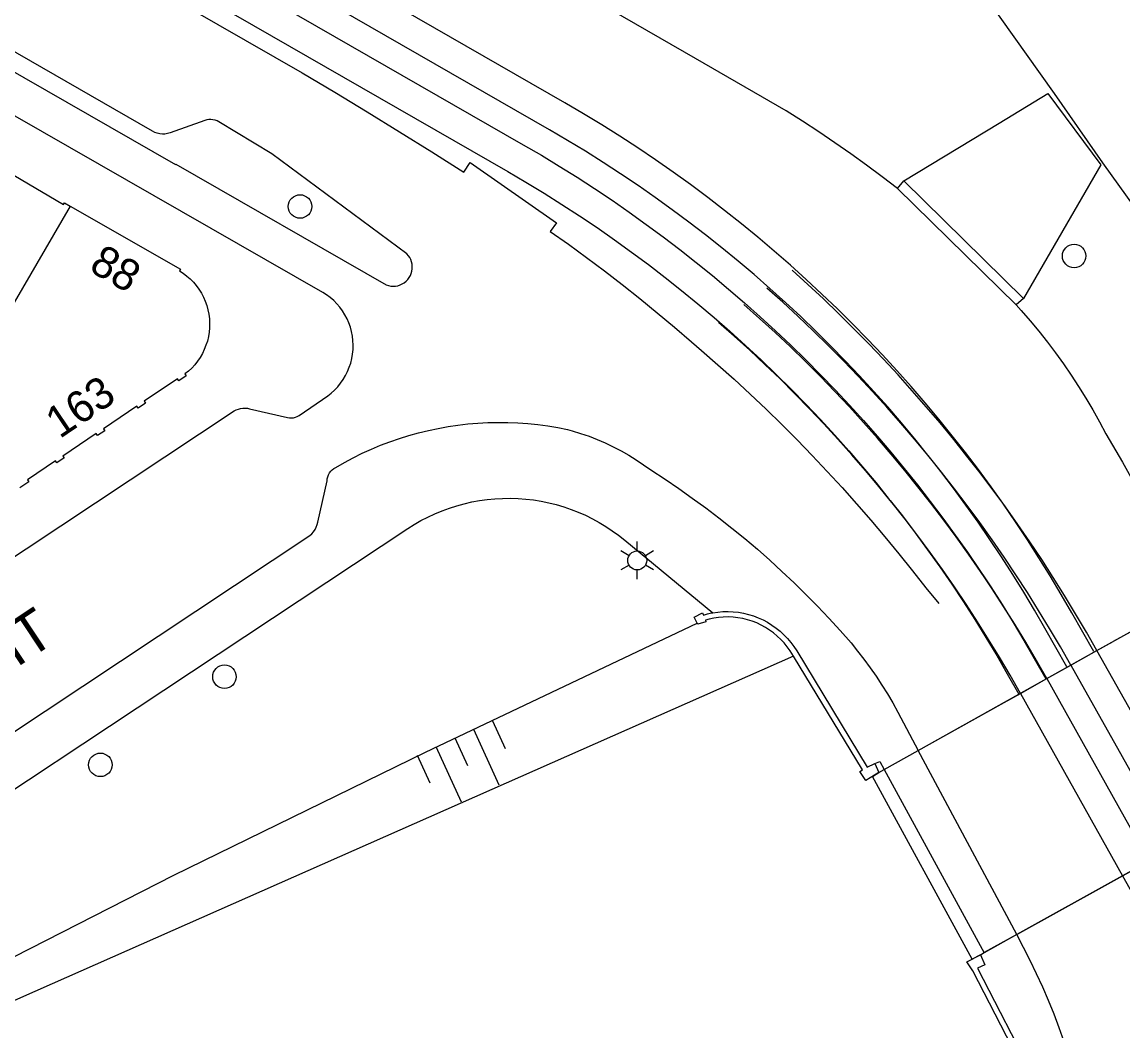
# Model space of a CAD drawing. Extents: x 122462 to 123306, y 485548 to 486417.
# Drawn here: x 123029.5 to 123082, y 486318.1 to 486366.2 of the extents above; entities that cross this region are included whole.
import ezdxf

# ---------------------------------------------------------------- set-up
doc = ezdxf.new("R2010")
doc.units = 0
for name, color, linetype in [('Level 1', 7, 'Continuous'), ('Level 15', 7, 'Continuous'), ('Level 16', 7, 'Continuous'), ('Level 17', 7, 'Continuous'), ('Level 19', 7, 'Continuous'), ('Level 21', 7, 'Continuous'), ('Level 23', 7, 'Continuous'), ('Level 37', 7, 'Continuous'), ('Level 4', 7, 'Continuous'), ('Level 50', 7, 'Continuous'), ('Level 53', 7, 'Continuous'), ('Level 57', 7, 'Continuous'), ('Level 58', 7, 'Continuous'), ('Level 59', 7, 'Continuous')]:
    doc.layers.add(name, color=color, linetype=linetype)

msp = doc.modelspace()

# ---------------------------------------------------------------- linework, layer by layer
at = {"layer": 'Level 1'}
for points in [[(123026.143, 486360.651), (123031.504, 486357.493), (123031.553, 486357.579), (123031.83, 486357.42)], [(123031.83, 486357.42), (123037.08, 486354.42), (123037.031, 486354.334), (123037.211, 486354.217), (123037.382, 486354.086), (123037.543, 486353.944), (123037.693, 486353.791), (123037.832, 486353.627), (123037.959, 486353.454), (123038.073, 486353.272), (123038.173, 486353.082), (123038.26, 486352.885), (123038.332, 486352.683), (123038.389, 486352.476), (123038.431, 486352.265), (123038.458, 486352.052), (123038.469, 486351.838), (123038.465, 486351.623), (123038.445, 486351.409), (123038.41, 486351.197), (123038.36, 486350.988), (123038.295, 486350.784), (123038.215, 486350.584), (123038.121, 486350.391), (123038.013, 486350.205), (123037.892, 486350.028), (123037.759, 486349.859), (123037.614, 486349.701), (123037.457, 486349.554), (123037.291, 486349.418), (123037.35, 486349.329), (123037.002, 486349.095), (123036.94, 486349.187), (123035.348, 486348.116), (123035.41, 486348.024), (123035.061, 486347.79), (123035, 486347.881), (123033.407, 486346.81), (123033.469, 486346.718), (123033.122, 486346.484), (123033.06, 486346.576), (123031.476, 486345.51), (123031.538, 486345.418), (123031.19, 486345.184), (123031.129, 486345.275), (123029.794, 486344.377), (123029.855, 486344.286), (123029.43, 486344.001)]]:
    msp.add_lwpolyline(points, dxfattribs=at)
at = {"layer": 'Level 15'}
msp.add_line((123070.17, 486330.856), (123070.359, 486330.438), dxfattribs=at)
for points in [[(123061.708, 486337.549), (123061.552, 486337.838), (123061.964, 486338.041), (123062, 486337.934), (123062.199, 486337.988), (123062.322, 486338.016), (123062.445, 486338.041)], [(123066.296, 486335.971), (123066.133, 486336.233), (123065.998, 486336.423), (123065.85, 486336.604), (123065.691, 486336.774), (123065.522, 486336.935), (123065.343, 486337.083), (123065.154, 486337.221), (123064.957, 486337.345), (123064.752, 486337.457), (123064.54, 486337.555), (123064.323, 486337.639), (123064.101, 486337.709), (123063.874, 486337.764), (123063.645, 486337.805), (123063.413, 486337.831), (123063.18, 486337.842), (123062.947, 486337.837), (123062.714, 486337.818), (123062.49, 486337.785), (123062.269, 486337.738), (123062.095, 486337.691), (123062.108, 486337.618), (123061.739, 486337.492), (123061.708, 486337.549)], [(123062.445, 486338.041), (123062.688, 486338.077), (123062.933, 486338.097), (123063.179, 486338.102), (123063.425, 486338.091), (123063.67, 486338.064), (123063.912, 486338.022), (123064.151, 486337.965), (123064.387, 486337.892), (123064.617, 486337.805), (123064.841, 486337.703), (123065.058, 486337.587), (123065.267, 486337.458), (123065.468, 486337.316), (123065.659, 486337.161), (123065.84, 486336.994), (123066.01, 486336.816), (123066.168, 486336.628), (123066.314, 486336.43), (123066.447, 486336.223), (123069.808, 486330.692), (123070.17, 486330.856)], [(123070.359, 486330.438), (123069.737, 486330.044), (123069.452, 486330.487), (123069.584, 486330.561), (123066.296, 486335.971)], [(123077.508, 486315.809), (123074.847, 486320.976), (123074.554, 486321.407), (123075.198, 486321.748)], [(123075.198, 486321.748), (123075.417, 486321.276), (123075.068, 486321.114), (123077.752, 486315.902)]]:
    msp.add_lwpolyline(points, dxfattribs=at)
at = {"layer": 'Level 16'}
for p, q in [((123070.611, 486330.579), (123072.233, 486331.484)), ((123070.359, 486330.438), (123070.611, 486330.579)), ((123076.935, 486322.712), (123085.644, 486327.556))]:
    msp.add_line(p, q, dxfattribs=at)
msp.add_lwpolyline([(123066.296, 486335.971), (123029.457, 486319.699), (123002.431, 486307.692), (122996.307, 486305.098), (122991.016, 486302.666)], dxfattribs=at)
at = {"layer": 'Level 17'}
for p, q in [((123071.246, 486358.256), (123071.55, 486358.62)), ((123077.251, 486353.011), (123071.55, 486358.62)), ((123076.905, 486352.713), (123071.246, 486358.256)), ((123077.251, 486353.011), (123076.905, 486352.713)), ((123080.754, 486336.238), (123085.5, 486338.886)), ((123085.5, 486338.886), (123081.522, 486336.666)), ((123080.754, 486336.238), (123081.522, 486336.666)), ((123072.233, 486331.484), (123080.754, 486336.238)), ((123079.509, 486335.544), (123080.754, 486336.238)), ((123078.361, 486334.903), (123079.509, 486335.544)), ((123077.104, 486334.202), (123078.361, 486334.903)), ((123070.611, 486330.579), (123072.233, 486331.484)), ((123076.935, 486322.712), (123072.233, 486331.484)), ((123083.227, 486326.211), (123081.968, 486325.511)), ((123081.968, 486325.511), (123076.935, 486322.712)), ((123076.935, 486322.712), (123075.379, 486321.849)), ((123076.935, 486322.712), (123075.38, 486321.847)), ((123075.198, 486321.748), (123075.379, 486321.849))]:
    msp.add_line(p, q, dxfattribs=at)
for points in [[(123071.246, 486358.256), (123070.513, 486358.818), (123069.771, 486359.37), (123069.02, 486359.909), (123068.262, 486360.437), (123067.495, 486360.953), (123066.72, 486361.458), (123065.938, 486361.95), (123061.617, 486364.456), (123017.983, 486389.558), (122982.139, 486410.179), (122982.051, 486410.237), (122981.972, 486410.307), (122981.903, 486410.386), (122981.844, 486410.473), (122981.798, 486410.568), (122979.986, 486414.973), (122979.94, 486415.068), (122979.881, 486415.155), (122979.812, 486415.234), (122979.733, 486415.304), (122979.645, 486415.362), (122976.865, 486416.958)], [(123013.204, 486380.779), (123042.881, 486363.771), (123044.434, 486362.844), (123045.98, 486361.906), (123047.52, 486360.957), (123049.052, 486359.997), (123050.578, 486359.026), (123050.88, 486359.492), (123054.998, 486356.619), (123054.693, 486356.214), (123055.565, 486355.597), (123056.429, 486354.969), (123057.284, 486354.329), (123058.131, 486353.677), (123058.969, 486353.014), (123059.797, 486352.34), (123060.617, 486351.654), (123061.427, 486350.958), (123061.912, 486350.543), (123062.695, 486349.859), (123063.468, 486349.164), (123064.232, 486348.459), (123064.986, 486347.743), (123065.73, 486347.017), (123066.465, 486346.281), (123067.189, 486345.535), (123067.903, 486344.779), (123068.606, 486344.013), (123069.299, 486343.238), (123069.981, 486342.453), (123070.653, 486341.66), (123071.313, 486340.857), (123071.963, 486340.045), (123072.601, 486339.224), (123073.223, 486338.481)], [(123009.961, 486374.823), (123036.847, 486359.398), (123036.858, 486359.416), (123046.88, 486353.668), (123046.987, 486353.632), (123047.098, 486353.609), (123047.211, 486353.6)], [(123016.452, 486332.286), (123039.643, 486347.657), (123039.739, 486347.706), (123039.841, 486347.745), (123039.946, 486347.773), (123040.053, 486347.789), (123040.161, 486347.793), (123040.269, 486347.785), (123040.376, 486347.766), (123042.175, 486347.341), (123042.27, 486347.325), (123042.367, 486347.323), (123042.463, 486347.334), (123042.557, 486347.358), (123042.646, 486347.394), (123042.73, 486347.443), (123044.098, 486348.374), (123044.268, 486348.508), (123044.427, 486348.654), (123044.575, 486348.812), (123044.711, 486348.98), (123044.835, 486349.157), (123044.946, 486349.343), (123045.042, 486349.536), (123045.125, 486349.736), (123045.192, 486349.942), (123045.245, 486350.151), (123045.281, 486350.364), (123045.303, 486350.58), (123045.308, 486350.796), (123045.298, 486351.012), (123045.272, 486351.226), (123045.231, 486351.439), (123045.174, 486351.647), (123045.102, 486351.851), (123045.015, 486352.049), (123044.914, 486352.24), (123044.8, 486352.424), (123044.672, 486352.598), (123044.532, 486352.763), (123044.38, 486352.917), (123044.218, 486353.06), (123044.045, 486353.19), (123043.864, 486353.308), (123009.097, 486373.235)], [(123047.211, 486353.6), (123047.324, 486353.606), (123047.436, 486353.626), (123047.544, 486353.659), (123047.647, 486353.706), (123047.744, 486353.765), (123047.832, 486353.836), (123047.911, 486353.917), (123047.979, 486354.008), (123048.035, 486354.106), (123048.079, 486354.211), (123048.109, 486354.32), (123048.125, 486354.432), (123048.127, 486354.545), (123048.115, 486354.658), (123048.09, 486354.764), (123048.052, 486354.866), (123048.003, 486354.963), (123047.943, 486355.053), (123047.872, 486355.136), (123041.426, 486359.902), (123038.909, 486361.429), (123038.82, 486361.475), (123038.726, 486361.509), (123038.628, 486361.531), (123038.528, 486361.54), (123038.428, 486361.537), (123038.329, 486361.522), (123038.233, 486361.494), (123036.58, 486360.905), (123036.461, 486360.871), (123036.34, 486360.851), (123036.216, 486360.847), (123036.094, 486360.858), (123035.973, 486360.884), (123035.857, 486360.925), (123035.746, 486360.98), (123028.131, 486365.353)], [(123071.55, 486358.62), (123076.094, 486361.375), (123078.41, 486362.788), (123080.938, 486359.387), (123077.251, 486353.011)], [(123076.905, 486352.713), (123077.15, 486352.441), (123077.575, 486351.951), (123077.989, 486351.451), (123078.392, 486350.942), (123078.783, 486350.424), (123079.162, 486349.898), (123079.528, 486349.362), (123079.882, 486348.819), (123080.224, 486348.267), (123080.553, 486347.708), (123080.869, 486347.141), (123081.172, 486346.567), (123081.972, 486345.212), (123085.5, 486338.886)], [(123008.933, 486318.969), (123043.236, 486341.718), (123043.333, 486341.803), (123043.419, 486341.899), (123043.493, 486342.005), (123043.553, 486342.119), (123043.599, 486342.24), (123043.63, 486342.365), (123044.064, 486344.33), (123044.077, 486344.428), (123044.101, 486344.524), (123044.138, 486344.616), (123044.186, 486344.702), (123044.245, 486344.782), (123044.314, 486344.853), (123044.391, 486344.915), (123044.475, 486344.967), (123044.89, 486345.204), (123045.311, 486345.428), (123045.74, 486345.639), (123046.175, 486345.837), (123046.615, 486346.021), (123047.062, 486346.191), (123047.513, 486346.347), (123047.969, 486346.488), (123048.429, 486346.616), (123048.893, 486346.729), (123049.361, 486346.828), (123049.831, 486346.912), (123050.303, 486346.982), (123050.778, 486347.037), (123051.254, 486347.077), (123051.731, 486347.102), (123052.208, 486347.112), (123052.686, 486347.107), (123053.163, 486347.088), (123053.639, 486347.054), (123054.114, 486347.005), (123054.587, 486346.941), (123055.059, 486346.862), (123055.527, 486346.769), (123055.748, 486346.709), (123056.15, 486346.588), (123056.548, 486346.451), (123056.94, 486346.3), (123057.326, 486346.135), (123057.706, 486345.955), (123058.079, 486345.761), (123058.444, 486345.554), (123058.801, 486345.332), (123059.15, 486345.098), (123059.49, 486344.851), (123060.173, 486344.406), (123060.826, 486343.963), (123061.472, 486343.508), (123062.109, 486343.042), (123062.737, 486342.565), (123063.357, 486342.076), (123063.968, 486341.576), (123064.57, 486341.065), (123065.162, 486340.544), (123065.745, 486340.011), (123066.319, 486339.469), (123066.882, 486338.916), (123067.436, 486338.353), (123067.979, 486337.78), (123068.512, 486337.198), (123069.034, 486336.606), (123069.348, 486336.22), (123069.652, 486335.826), (123069.947, 486335.424), (123070.231, 486335.015), (123070.505, 486334.599), (123070.768, 486334.177), (123071.02, 486333.747), (123071.262, 486333.312), (123072.233, 486331.484)], [(123014.326, 486319.823), (123047.907, 486342.052), (123048.22, 486342.249), (123048.54, 486342.434), (123048.868, 486342.604), (123049.204, 486342.76), (123049.545, 486342.902), (123049.892, 486343.029), (123050.244, 486343.141), (123050.601, 486343.238), (123050.962, 486343.32), (123051.325, 486343.387), (123051.692, 486343.438), (123052.06, 486343.473), (123052.429, 486343.493), (123052.799, 486343.497), (123053.168, 486343.486), (123053.537, 486343.458), (123053.904, 486343.415), (123054.269, 486343.357), (123054.631, 486343.283), (123054.99, 486343.193), (123055.345, 486343.089), (123055.695, 486342.969), (123056.039, 486342.835), (123056.378, 486342.686), (123056.71, 486342.523), (123057.034, 486342.347), (123057.351, 486342.156), (123057.659, 486341.952), (123057.959, 486341.735), (123058.249, 486341.506), (123062.445, 486338.041)], [(123072.233, 486331.484), (123076.339, 486333.775), (123077.104, 486334.202)], [(123086.707, 486296.282), (123079.418, 486316.941), (123079.195, 486317.603), (123078.958, 486318.261), (123078.708, 486318.914), (123078.445, 486319.562), (123078.169, 486320.204), (123077.88, 486320.84), (123077.577, 486321.47), (123077.262, 486322.094), (123076.935, 486322.712)]]:
    msp.add_lwpolyline(points, dxfattribs=at)
at = {"layer": 'Level 19'}
msp.add_lwpolyline([(123016.618, 486315.649), (123028.372, 486321.265), (123036.767, 486325.536), (123048.763, 486331.404), (123061.708, 486337.549)], dxfattribs=at)
at = {"layer": 'Level 21'}
msp.add_line((123070.611, 486330.579), (123075.38, 486321.847), dxfattribs=at)
for points in [[(123070.17, 486330.856), (123070.402, 486330.961), (123070.611, 486330.579)], [(123075.38, 486321.847), (123075.198, 486321.748), (123074.807, 486321.541), (123070.053, 486330.244), (123070.359, 486330.438), (123070.611, 486330.579)]]:
    msp.add_lwpolyline(points, dxfattribs=at)
at = {"layer": 'Level 23'}
msp.add_lwpolyline([(123088.001, 486349.781), (123081.029, 486359.472), (123078.737, 486362.776), (123072.89, 486371.01)], dxfattribs=at)
at = {"layer": 'Level 37'}
for p, q in [((123085.644, 486327.556), (123080.754, 486336.238)), ((123079.509, 486335.543), (123079.509, 486335.544)), ((123079.509, 486335.543), (123084.389, 486326.858)), ((123078.361, 486334.903), (123083.227, 486326.211)), ((123077.104, 486334.201), (123077.104, 486334.202)), ((123077.104, 486334.201), (123081.968, 486325.511))]:
    msp.add_line(p, q, dxfattribs=at)
for points in [[(122951.816, 486416.958), (123052.678, 486359.058), (123053.545, 486358.552), (123054.404, 486358.031), (123055.255, 486357.497), (123056.097, 486356.95), (123056.931, 486356.39), (123057.756, 486355.816), (123058.571, 486355.23), (123059.378, 486354.631), (123060.175, 486354.02), (123060.962, 486353.396), (123061.739, 486352.759), (123062.506, 486352.111), (123063.263, 486351.451), (123064.01, 486350.779), (123064.746, 486350.095), (123065.471, 486349.4), (123066.185, 486348.693), (123066.888, 486347.975), (123067.579, 486347.247), (123068.259, 486346.508), (123068.927, 486345.758), (123069.584, 486344.997), (123070.228, 486344.227), (123070.86, 486343.446), (123070.9, 486343.395)], [(122954.79, 486416.958), (123053.415, 486360.342), (123054.277, 486359.838), (123055.131, 486359.322), (123055.977, 486358.792), (123056.815, 486358.249), (123057.645, 486357.694), (123058.466, 486357.126), (123059.279, 486356.546), (123060.082, 486355.953), (123060.876, 486355.349), (123061.661, 486354.732), (123062.437, 486354.103), (123063.203, 486353.463), (123063.959, 486352.811), (123064.705, 486352.147), (123065.44, 486351.472), (123066.166, 486350.786), (123066.881, 486350.089), (123067.585, 486349.382), (123068.278, 486348.663), (123068.96, 486347.934), (123069.631, 486347.195), (123070.291, 486346.446), (123070.939, 486345.687), (123071.575, 486344.917), (123072.2, 486344.139), (123072.813, 486343.351), (123073.414, 486342.553), (123074.002, 486341.747), (123074.578, 486340.931), (123075.142, 486340.107), (123075.44, 486339.657)], [(123073.032, 486345.133), (123072.701, 486345.555), (123072.074, 486346.329), (123071.435, 486347.094), (123070.783, 486347.848), (123070.12, 486348.592), (123069.446, 486349.326), (123068.76, 486350.049), (123068.063, 486350.761), (123067.355, 486351.462), (123066.635, 486352.151), (123065.905, 486352.83), (123065.165, 486353.497), (123064.414, 486354.152), (123063.653, 486354.795), (123062.882, 486355.427), (123062.101, 486356.046), (123061.311, 486356.653), (123060.511, 486357.247), (123059.702, 486357.829), (123058.883, 486358.398), (123058.056, 486358.954), (123057.221, 486359.497), (123056.377, 486360.027), (123055.525, 486360.544), (123054.664, 486361.047), (122957.327, 486416.958)], [(123076.184, 486343.371), (123075.708, 486344.04), (123075.104, 486344.862), (123074.488, 486345.675), (123073.858, 486346.477), (123073.217, 486347.269), (123072.562, 486348.052), (123071.896, 486348.824), (123071.218, 486349.585), (123070.528, 486350.336), (123069.826, 486351.076), (123069.112, 486351.804), (123068.387, 486352.522), (123067.651, 486353.228), (123066.904, 486353.922), (123066.147, 486354.604), (123065.378, 486355.275), (123064.6, 486355.933), (123063.811, 486356.579), (123063.012, 486357.213), (123062.203, 486357.834), (123061.384, 486358.442), (123060.556, 486359.037), (123059.719, 486359.62), (123058.873, 486360.189), (123058.018, 486360.744), (123057.154, 486361.287), (123056.282, 486361.815), (123055.402, 486362.33), (122960.298, 486416.958)], [(123076.184, 486343.371), (123075.796, 486343.9), (123075.185, 486344.71), (123074.561, 486345.511), (123073.927, 486346.303), (123073.281, 486347.085), (123072.623, 486347.858), (123071.955, 486348.622), (123071.275, 486349.376), (123070.585, 486350.119), (123069.884, 486350.853), (123069.172, 486351.576), (123068.45, 486352.29), (123067.718, 486352.992), (123066.976, 486353.684), (123066.223, 486354.365)], [(123073.032, 486345.133), (123072.71, 486345.533), (123072.065, 486346.308), (123071.41, 486347.075), (123070.744, 486347.831), (123070.066, 486348.578), (123069.378, 486349.314), (123068.678, 486350.041), (123067.969, 486350.757), (123067.248, 486351.463), (123066.518, 486352.158), (123065.777, 486352.842), (123065.027, 486353.515)], [(123075.44, 486339.657), (123075.199, 486340.016), (123074.628, 486340.84), (123074.045, 486341.655), (123073.45, 486342.462), (123072.843, 486343.259), (123072.224, 486344.048), (123071.593, 486344.827), (123070.951, 486345.596), (123070.298, 486346.356), (123069.633, 486347.107), (123068.957, 486347.847), (123068.27, 486348.577), (123067.573, 486349.297), (123066.865, 486350.006), (123066.146, 486350.705), (123065.417, 486351.392), (123064.678, 486352.069), (123063.929, 486352.735)], [(123070.9, 486343.395), (123070.367, 486344.051), (123069.727, 486344.814), (123069.075, 486345.567), (123068.412, 486346.31), (123067.738, 486347.043), (123067.053, 486347.766), (123066.357, 486348.478), (123065.651, 486349.18), (123064.934, 486349.871), (123064.206, 486350.551), (123063.469, 486351.22), (123062.721, 486351.878)], [(123079.509, 486335.544), (123079.011, 486336.42), (123078.499, 486337.289), (123077.976, 486338.151), (123077.439, 486339.004), (123076.89, 486339.85), (123076.329, 486340.688), (123075.756, 486341.517), (123075.17, 486342.338), (123074.573, 486343.15), (123073.963, 486343.953), (123073.342, 486344.748), (123073.032, 486345.133)], [(123079.321, 486335.467), (123078.276, 486337.307), (123077.778, 486338.17), (123077.266, 486339.025), (123076.741, 486339.872), (123076.202, 486340.71), (123075.651, 486341.54), (123075.086, 486342.361), (123074.509, 486343.174), (123073.919, 486343.977), (123073.316, 486344.77), (123073.032, 486345.133)], [(123077.104, 486334.202), (123076.612, 486335.067), (123076.107, 486335.925), (123075.589, 486336.776), (123075.058, 486337.618), (123074.515, 486338.453), (123073.959, 486339.279), (123073.39, 486340.097), (123072.81, 486340.906), (123072.217, 486341.706), (123071.612, 486342.497), (123070.995, 486343.279), (123070.9, 486343.395)], [(123070.9, 486343.395), (123071.48, 486342.656), (123072.088, 486341.856), (123072.683, 486341.047), (123073.265, 486340.228), (123073.834, 486339.4), (123074.39, 486338.564), (123074.933, 486337.718), (123075.462, 486336.865), (123075.978, 486336.003), (123076.481, 486335.133), (123077.028, 486334.168)], [(123080.754, 486336.238), (123080.253, 486337.121), (123079.74, 486337.996), (123079.213, 486338.863), (123078.674, 486339.723), (123078.123, 486340.575), (123077.559, 486341.419), (123076.984, 486342.255), (123076.396, 486343.082), (123076.184, 486343.371)], [(123080.609, 486336.196), (123079.564, 486338.037), (123079.054, 486338.92), (123078.53, 486339.795), (123077.992, 486340.662), (123077.441, 486341.52), (123076.877, 486342.369), (123076.299, 486343.209), (123076.184, 486343.371)], [(123078.361, 486334.903), (123077.866, 486335.774), (123077.358, 486336.638), (123076.837, 486337.495), (123076.304, 486338.343), (123075.757, 486339.184), (123075.44, 486339.657)], [(123075.44, 486339.657), (123075.693, 486339.275), (123076.231, 486338.434), (123076.756, 486337.585), (123077.269, 486336.728), (123077.768, 486335.864), (123078.317, 486334.898)], [(123081.968, 486325.511), (123096.752, 486299.307), (123097.587, 486297.965), (123099.266, 486295.424), (123099.57, 486294.997), (123099.884, 486294.578), (123100.208, 486294.166), (123100.542, 486293.763), (123100.886, 486293.367), (123101.094, 486293.142)]]:
    msp.add_lwpolyline(points, dxfattribs=at)
at = {"layer": 'Level 4'}
msp.add_line((123031.83, 486357.42), (123026.058, 486347.517), dxfattribs=at)
at = {"layer": 'Level 50'}
for p, q in [((123058.846, 486340.986), (123058.846, 486341.436)), ((123058.456, 486340.761), (123058.066, 486340.986)), ((123059.625, 486340.986), (123059.235, 486340.761)), ((123058.456, 486340.311), (123058.066, 486340.086)), ((123059.625, 486340.086), (123059.235, 486340.311)), ((123058.846, 486339.636), (123058.846, 486340.086))]:
    msp.add_line(p, q, dxfattribs=at)
msp.add_circle((123058.846, 486340.536), 0.45, dxfattribs=at)
at = {"layer": 'Level 53'}
for centre in [(123042.778, 486357.398), (123079.667, 486355.04), (123039.174, 486334.995), (123033.262, 486330.797)]:
    msp.add_circle(centre, 0.56, dxfattribs=at)
at = {"layer": 'Level 57'}
for p, q in [((123051.946, 486332.898), (123052.545, 486331.579)), ((123051.048, 486332.49), (123052.247, 486329.852)), ((123050.15, 486332.082), (123050.75, 486330.763)), ((123049.253, 486331.674), (123050.452, 486329.036)), ((123048.355, 486331.266), (123048.955, 486329.947))]:
    msp.add_line(p, q, dxfattribs=at)

# ---------------------------------------------------------------- texts
at = {"layer": 'Level 58'}
for s, rotation, p in [('88', 330.0298, (123032.66, 486354.361)), ('163', 33.9506, (123031.321, 486346.31))]:
    msp.add_text(s, height=1.5, rotation=rotation, dxfattribs=at).set_placement(p)
at = {"layer": 'Level 59'}
msp.add_text('PLANTAGE MUIDERGRACHT', height=2, rotation=33.5931, dxfattribs=at).set_placement((123000.525, 486316.32))

doc.saveas('drawing.dxf')
